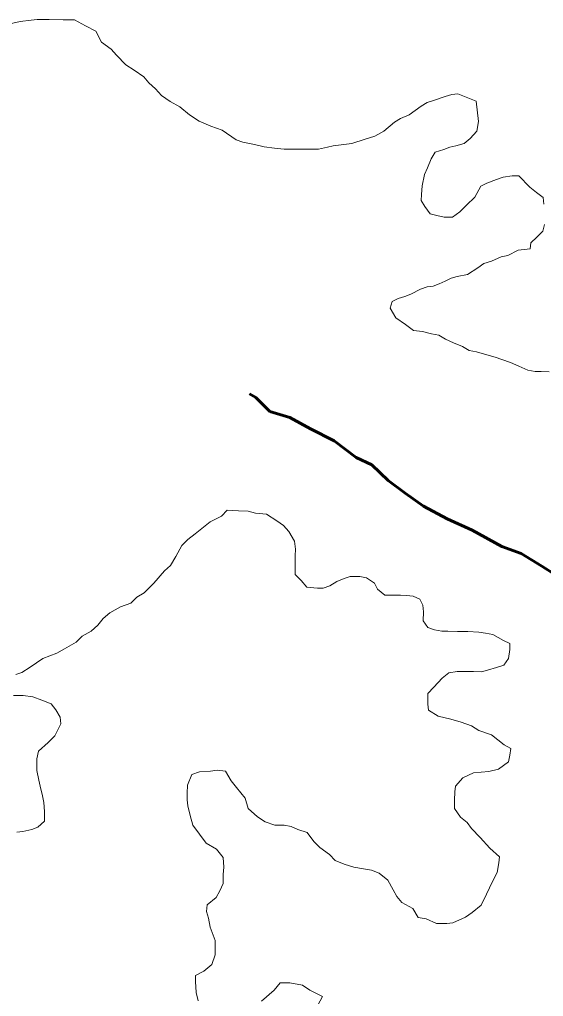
# Model space of a CAD drawing. Extents: x 553962 to 842807, y 8883888 to 9032388.
# Drawn here: x 624059 to 625824, y 8940223 to 8943512 of the extents above; entities that cross this region are included whole.
import ezdxf

# ---------------------------------------------------------------- set-up
doc = ezdxf.new("R2010")
doc.units = 0
doc.header["$LTSCALE"] = 200
doc.linetypes.add('LONG_DASH_SHORT_DASH', pattern=[9.9, 6, -1.2, 1.5, -1.2])
for name, color, linetype, lineweight in [('25', 7, 'Continuous', 13), ('57', 7, 'Continuous', 13), ('7', 7, 'LONG_DASH_SHORT_DASH', 60)]:
    doc.layers.add(name, color=color, linetype=linetype, lineweight=lineweight)

msp = doc.modelspace()

# ---------------------------------------------------------------- linework, layer by layer
at = {"layer": '25'}
for points in [[(625597.2, 8943236.9), (625534.8, 8943262.3), (625514.8, 8943260), (625492.2, 8943252.6), (625457.1, 8943240.3), (625432.1, 8943233), (625412, 8943220.6), (625391.8, 8943205.7), (625371.7, 8943190.8), (625341.6, 8943178.5), (625321.5, 8943166.1), (625286.3, 8943136.3), (625256.1, 8943119), (625223.5, 8943109.2), (625178.4, 8943094.4), (625115.8, 8943087.3), (625095.8, 8943082.5), (625065.7, 8943075.2), (625030.7, 8943075.4), (625000.7, 8943075.6), (624970.7, 8943075.8), (624950.7, 8943075.9), (624918.2, 8943078.6), (624883.2, 8943083.9), (624850.7, 8943091.6), (624810.8, 8943099.4), (624788.3, 8943107), (624741.1, 8943139.9), (624703.6, 8943152.7), (624663.8, 8943170.4), (624631.4, 8943190.7), (624599.1, 8943218.4), (624566.7, 8943236.2), (624536.8, 8943256.4), (624517, 8943279.1), (624494.7, 8943299.2), (624477.3, 8943319.4), (624445, 8943342.1), (624417.6, 8943359.8), (624385.3, 8943392.6), (624368, 8943412.7), (624335.6, 8943435.5), (624315.9, 8943473.2), (624281, 8943490.9), (624243.7, 8943511.2), (624206.1, 8943511.5), (624158.6, 8943511.8), (624118.6, 8943512), (624098.6, 8943509.7), (624061, 8943504.9), (624026, 8943497.6)], [(625824.6, 8942889.9), (625822.3, 8942912.4), (625799.9, 8942930.1), (625777.6, 8942947.8), (625740.3, 8942985.6), (625717.8, 8942985.7), (625687.8, 8942980.9), (625665.2, 8942973.6), (625632.6, 8942961.2), (625612.5, 8942951.4), (625592.2, 8942914), (625564.5, 8942886.6), (625541.8, 8942864.2), (625516.7, 8942846.9), (625489.2, 8942847.1), (625464.2, 8942852.2), (625441.7, 8942857.4), (625424.4, 8942882.5), (625412, 8942902.6), (625412.2, 8942922.7), (625414.9, 8942952.7), (625422.7, 8942990.2), (625432.9, 8943012.7), (625445.6, 8943042.6), (625458.3, 8943065.1), (625488.4, 8943074.9), (625508.5, 8943082.2), (625528.5, 8943087.1), (625556.1, 8943094.4), (625576.2, 8943111.8), (625598.9, 8943136.7), (625604.2, 8943169.2), (625597.2, 8943236.9)], [(625842.8, 8942326.5), (625815.3, 8942326.7), (625795.3, 8942326.8), (625770.4, 8942332), (625740.5, 8942344.7), (625713, 8942357.4), (625683.1, 8942367.6), (625660.6, 8942375.2), (625633.2, 8942382.9), (625598.2, 8942393.2), (625573.3, 8942398.3), (625550.9, 8942411), (625521, 8942423.7), (625493.5, 8942436.4), (625471.1, 8942449.1), (625446.2, 8942454.3), (625416.2, 8942462), (625386.2, 8942464.7), (625358.8, 8942484.9), (625326.5, 8942507.6), (625306.7, 8942540.3), (625314.4, 8942562.8), (625334.5, 8942572.7), (625357.1, 8942580), (625377.1, 8942587.4), (625409.8, 8942604.7), (625432.3, 8942612.1), (625452.4, 8942614.5), (625472.4, 8942621.8), (625492.5, 8942631.7), (625512.6, 8942641.6), (625532.7, 8942646.5), (625567.7, 8942653.8), (625602.9, 8942676.1), (625623, 8942690.9), (625648.1, 8942698.3), (625680.7, 8942713.1), (625703.3, 8942717.9), (625738.4, 8942735.2), (625778.5, 8942740), (625781.1, 8942760), (625801.3, 8942779.9), (625821.4, 8942799.8), (625826.6, 8942822.3)], [(624066.9, 8941314.3), (624094.5, 8941331.6), (624137.3, 8941361.4), (624184.9, 8941378.6), (624210, 8941393.4), (624250.2, 8941415.7), (624270.4, 8941435.6), (624300.5, 8941452.9), (624323.2, 8941472.8), (624340.9, 8941495.2), (624363.5, 8941515.1), (624398.7, 8941534.9), (624433.8, 8941547.2), (624454, 8941567.1), (624479.1, 8941581.9), (624511.8, 8941614.3), (624547.2, 8941656.6), (624567.3, 8941674), (624585.1, 8941703.9), (624605.4, 8941741.3), (624625.5, 8941761.2), (624650.7, 8941781.1), (624701, 8941820.8), (624738.7, 8941840.6), (624758.8, 8941860.5), (624796.3, 8941857.7), (624828.8, 8941857.5), (624853.8, 8941849.8), (624891.3, 8941847.1), (624926.1, 8941824.3), (624948.5, 8941809.2), (624965.9, 8941789), (624985.6, 8941756.3), (624987.9, 8941728.8), (624987.8, 8941706.2), (624987.5, 8941676.2), (624987.3, 8941643.7), (625007.1, 8941623.5), (625027, 8941600.8), (625062, 8941598.1), (625082, 8941598), (625104.5, 8941605.3), (625127.2, 8941620.2), (625152.2, 8941630.1), (625172.3, 8941637.4), (625204.8, 8941637.2), (625227.3, 8941632.1), (625254.7, 8941614.3), (625264.5, 8941594.3), (625289.4, 8941574.1), (625311.9, 8941573.9), (625341.9, 8941573.7), (625361.9, 8941573.6), (625384.4, 8941570.9), (625406.8, 8941560.8), (625416.7, 8941540.7), (625419, 8941518.1), (625418.8, 8941488.1), (625433.6, 8941465.5), (625456.1, 8941457.8), (625481.1, 8941452.6), (625501.1, 8941452.5), (625533.6, 8941452.3), (625568.6, 8941452.1), (625606.1, 8941449.3), (625628.6, 8941446.6), (625653.5, 8941441.5), (625688.4, 8941421.2), (625710.8, 8941411.1), (625710.7, 8941391), (625705.5, 8941361), (625690.3, 8941338.6), (625665.2, 8941331.2), (625635.1, 8941321.4), (625615.1, 8941316.6), (625587.6, 8941316.7), (625555.1, 8941316.9), (625532.5, 8941317.1), (625505, 8941312.3), (625482.3, 8941294.9), (625454.6, 8941265), (625434.4, 8941242.6), (625434.2, 8941207.6), (625436.5, 8941187.6), (625468.9, 8941167.3), (625511.3, 8941157), (625546.2, 8941146.8), (625581.2, 8941134), (625606.1, 8941118.8), (625648.5, 8941103.5), (625690.7, 8941070.7), (625713.2, 8941058), (625710.5, 8941035.5), (625705.3, 8941013), (625672.6, 8940988.2), (625640, 8940980.9), (625587.5, 8940976.2), (625552.3, 8940959), (625527.1, 8940931.6), (625524.5, 8940911.6), (625524.2, 8940884)], [(624046.8, 8941306.9), (624066.9, 8941314.3)], [(624050.3, 8940776.1), (624070.3, 8940778.5), (624100.4, 8940785.8), (624120.4, 8940793.2), (624143.1, 8940813.1), (624143.3, 8940845.6), (624141.1, 8940875.7), (624136.2, 8940898.2), (624129, 8940930.8), (624124.1, 8940950.9), (624116.9, 8940983.5), (624117, 8941003.5), (624117.2, 8941023.5), (624122.4, 8941048.5), (624155.1, 8941078.4), (624177.8, 8941100.7), (624198.1, 8941140.7), (624195.8, 8941163.2), (624181, 8941188.3), (624166.1, 8941208.5), (624133.7, 8941221.2), (624103.8, 8941231.4), (624071.3, 8941236.6), (624038.8, 8941236.8)], [(625524.2, 8940884), (625524, 8940856.5), (625543.8, 8940826.3), (625566.2, 8940808.7), (625581, 8940788.5), (625610.8, 8940758.3), (625643.1, 8940723), (625675.3, 8940692.8), (625672.7, 8940672.8), (625667.5, 8940640.2), (625652.2, 8940610.3), (625631.9, 8940567.9), (625614.1, 8940530.4), (625583.9, 8940505.6), (625561.3, 8940490.7), (625518.6, 8940471), (625498.6, 8940468.6), (625463.6, 8940468.9), (625428.7, 8940484.1), (625401.2, 8940489.3), (625383.9, 8940519.5), (625346.6, 8940539.7), (625329.2, 8940559.9), (625316.9, 8940582.5), (625299.6, 8940615.1), (625269.8, 8940637.9), (625244.8, 8940648.1), (625217.3, 8940653.2), (625184.9, 8940658.5), (625152.4, 8940668.7), (625122.5, 8940681.4), (625102.7, 8940701.6), (625070.3, 8940724.3), (625050.5, 8940744.5), (625028.2, 8940774.7), (624995.8, 8940784.9), (624973.3, 8940795.1), (624950.8, 8940800.2), (624918.3, 8940800.4), (624885.9, 8940810.7), (624861, 8940828.3), (624828.7, 8940856.1), (624819, 8940891.2), (624789.2, 8940926.5), (624771.9, 8940949.1), (624752.2, 8940981.8), (624724.7, 8940984.5), (624702.1, 8940982.1), (624664.6, 8940979.9), (624639.5, 8940970), (624624.2, 8940935.1), (624624, 8940907.5), (624623.8, 8940885), (624626.2, 8940864.9), (624633.5, 8940832.3), (624643.2, 8940799.7), (624665.5, 8940769.6), (624687.8, 8940739.4), (624722.6, 8940719.1), (624744.9, 8940691.4), (624747.2, 8940658.9), (624744.5, 8940633.8), (624744.3, 8940603.8), (624734.1, 8940578.8), (624721.4, 8940556.4), (624691.2, 8940531.6), (624688.5, 8940509), (624695.8, 8940486.5), (624700.6, 8940456.4), (624717.8, 8940411.2), (624717.4, 8940363.6), (624707.2, 8940331.2), (624679.5, 8940308.8), (624651.9, 8940294), (624651.7, 8940273.9), (624653.9, 8940236.4), (624661.2, 8940208.8)], [(624873.8, 8940207.4), (624916.6, 8940244.7), (624936.8, 8940269.6), (624969.3, 8940269.3), (625011.8, 8940261.6), (625036.7, 8940243.9), (625079, 8940223.6), (625063.8, 8940193.6)]]:
    msp.add_lwpolyline(points, dxfattribs=at)
at = {"layer": '57'}
for points in [[(624026, 8943497.6), (624061, 8943504.9), (624098.6, 8943509.7), (624118.6, 8943512), (624158.6, 8943511.8), (624206.1, 8943511.5), (624243.7, 8943511.2), (624281, 8943490.9), (624315.9, 8943473.2), (624335.6, 8943435.5), (624368, 8943412.7), (624385.3, 8943392.6), (624417.6, 8943359.8), (624445, 8943342.1), (624477.3, 8943319.4), (624494.7, 8943299.2), (624517, 8943279.1), (624536.8, 8943256.4), (624566.7, 8943236.2), (624599.1, 8943218.4), (624631.4, 8943190.7), (624663.8, 8943170.4), (624703.6, 8943152.7), (624741.1, 8943139.9), (624788.3, 8943107), (624810.8, 8943099.4), (624850.7, 8943091.6), (624883.2, 8943083.9), (624918.2, 8943078.6), (624950.7, 8943075.9), (624970.7, 8943075.8), (625000.7, 8943075.6), (625030.7, 8943075.4)], [(624026, 8943497.6), (624061, 8943504.9), (624098.6, 8943509.7), (624118.6, 8943512), (624158.6, 8943511.8), (624206.1, 8943511.5), (624243.7, 8943511.2), (624281, 8943490.9), (624315.9, 8943473.2), (624335.6, 8943435.5), (624368, 8943412.7), (624385.3, 8943392.6), (624417.6, 8943359.8), (624445, 8943342.1), (624477.3, 8943319.4), (624494.7, 8943299.2), (624517, 8943279.1), (624536.8, 8943256.4), (624566.7, 8943236.2), (624599.1, 8943218.4), (624631.4, 8943190.7), (624663.8, 8943170.4), (624703.6, 8943152.7), (624741.1, 8943139.9), (624788.3, 8943107), (624810.8, 8943099.4), (624850.7, 8943091.6), (624883.2, 8943083.9), (624918.2, 8943078.6), (624950.7, 8943075.9), (624970.7, 8943075.8), (625000.7, 8943075.6), (625030.7, 8943075.4)], [(625030.7, 8943075.4), (625065.7, 8943075.2), (625095.8, 8943082.5), (625115.8, 8943087.3), (625178.4, 8943094.4), (625223.5, 8943109.2), (625256.1, 8943119), (625286.3, 8943136.3), (625321.5, 8943166.1), (625341.6, 8943178.5), (625371.7, 8943190.8), (625391.8, 8943205.7), (625412, 8943220.6), (625432.1, 8943233), (625457.1, 8943240.3), (625492.2, 8943252.6), (625514.8, 8943260), (625534.8, 8943262.3), (625597.2, 8943236.9)], [(625030.7, 8943075.4), (625065.7, 8943075.2), (625095.8, 8943082.5), (625115.8, 8943087.3), (625178.4, 8943094.4), (625223.5, 8943109.2), (625256.1, 8943119), (625286.3, 8943136.3), (625321.5, 8943166.1), (625341.6, 8943178.5), (625371.7, 8943190.8), (625391.8, 8943205.7), (625412, 8943220.6), (625432.1, 8943233), (625457.1, 8943240.3), (625492.2, 8943252.6), (625514.8, 8943260), (625534.8, 8943262.3), (625597.2, 8943236.9)], [(625597.2, 8943236.9), (625604.2, 8943169.2), (625598.9, 8943136.7), (625576.2, 8943111.8), (625556.1, 8943094.4), (625528.5, 8943087.1), (625508.5, 8943082.2), (625488.4, 8943074.9), (625458.3, 8943065.1), (625445.6, 8943042.6), (625432.9, 8943012.7), (625422.7, 8942990.2), (625414.9, 8942952.7), (625412.2, 8942922.7), (625412, 8942902.6), (625424.4, 8942882.5), (625441.7, 8942857.4), (625464.2, 8942852.2), (625489.2, 8942847.1), (625516.7, 8942846.9), (625541.8, 8942864.2), (625564.5, 8942886.6), (625592.2, 8942914), (625612.5, 8942951.4), (625632.6, 8942961.2), (625665.2, 8942973.6), (625687.8, 8942980.9), (625717.8, 8942985.7), (625740.3, 8942985.6), (625777.6, 8942947.8), (625799.9, 8942930.1), (625822.3, 8942912.4), (625824.6, 8942889.9)], [(625597.2, 8943236.9), (625604.2, 8943169.2), (625598.9, 8943136.7), (625576.2, 8943111.8), (625556.1, 8943094.4), (625528.5, 8943087.1), (625508.5, 8943082.2), (625488.4, 8943074.9), (625458.3, 8943065.1), (625445.6, 8943042.6), (625432.9, 8943012.7), (625422.7, 8942990.2), (625414.9, 8942952.7), (625412.2, 8942922.7), (625412, 8942902.6), (625424.4, 8942882.5), (625441.7, 8942857.4), (625464.2, 8942852.2), (625489.2, 8942847.1), (625516.7, 8942846.9), (625541.8, 8942864.2), (625564.5, 8942886.6), (625592.2, 8942914), (625612.5, 8942951.4), (625632.6, 8942961.2), (625665.2, 8942973.6), (625687.8, 8942980.9), (625717.8, 8942985.7), (625740.3, 8942985.6), (625777.6, 8942947.8), (625799.9, 8942930.1), (625822.3, 8942912.4), (625824.6, 8942889.9)], [(625826.6, 8942822.3), (625821.4, 8942799.8), (625801.3, 8942779.9), (625781.1, 8942760), (625778.5, 8942740), (625738.4, 8942735.2), (625703.3, 8942717.9), (625680.7, 8942713.1), (625648.1, 8942698.3), (625623, 8942690.9), (625602.9, 8942676.1), (625567.7, 8942653.8), (625532.7, 8942646.5), (625512.6, 8942641.6), (625492.5, 8942631.7), (625472.4, 8942621.8), (625452.4, 8942614.5), (625432.3, 8942612.1), (625409.8, 8942604.7), (625377.1, 8942587.4), (625357.1, 8942580), (625334.5, 8942572.7), (625314.4, 8942562.8), (625306.7, 8942540.3), (625326.5, 8942507.6), (625358.8, 8942484.9), (625386.2, 8942464.7), (625416.2, 8942462), (625446.2, 8942454.3), (625471.1, 8942449.1), (625493.5, 8942436.4), (625521, 8942423.7), (625550.9, 8942411), (625573.3, 8942398.3), (625598.2, 8942393.2), (625633.2, 8942382.9), (625660.6, 8942375.2), (625683.1, 8942367.6), (625713, 8942357.4), (625740.5, 8942344.7), (625770.4, 8942332), (625795.3, 8942326.8), (625815.3, 8942326.7), (625842.8, 8942326.5)], [(625826.6, 8942822.3), (625821.4, 8942799.8), (625801.3, 8942779.9), (625781.1, 8942760), (625778.5, 8942740), (625738.4, 8942735.2), (625703.3, 8942717.9), (625680.7, 8942713.1), (625648.1, 8942698.3), (625623, 8942690.9), (625602.9, 8942676.1), (625567.7, 8942653.8), (625532.7, 8942646.5), (625512.6, 8942641.6), (625492.5, 8942631.7), (625472.4, 8942621.8), (625452.4, 8942614.5), (625432.3, 8942612.1), (625409.8, 8942604.7), (625377.1, 8942587.4), (625357.1, 8942580), (625334.5, 8942572.7), (625314.4, 8942562.8), (625306.7, 8942540.3), (625326.5, 8942507.6), (625358.8, 8942484.9), (625386.2, 8942464.7), (625416.2, 8942462), (625446.2, 8942454.3), (625471.1, 8942449.1), (625493.5, 8942436.4), (625521, 8942423.7), (625550.9, 8942411), (625573.3, 8942398.3), (625598.2, 8942393.2), (625633.2, 8942382.9), (625660.6, 8942375.2), (625683.1, 8942367.6), (625713, 8942357.4), (625740.5, 8942344.7), (625770.4, 8942332), (625795.3, 8942326.8), (625815.3, 8942326.7), (625842.8, 8942326.5)]]:
    msp.add_lwpolyline(points, dxfattribs=at)
at = {"layer": '7'}
for points in [[(624969, 8942171.8), (624901.6, 8942192.1), (624854.4, 8942239.9), (624833.8, 8942252.4)], [(625940.1, 8941593.6), (625818.1, 8941671.8), (625748.4, 8941714.7), (625683.6, 8941737.6), (625583.9, 8941793.2), (625499.2, 8941831.1), (625419.5, 8941874.1), (625357.3, 8941917), (625300.1, 8941959.8), (625245.4, 8942012.7), (625193.1, 8942037.9), (625118.5, 8942093.4), (625038.7, 8942133.9), (624969, 8942171.8)]]:
    msp.add_lwpolyline(points, dxfattribs=at)

doc.saveas('drawing.dxf')
